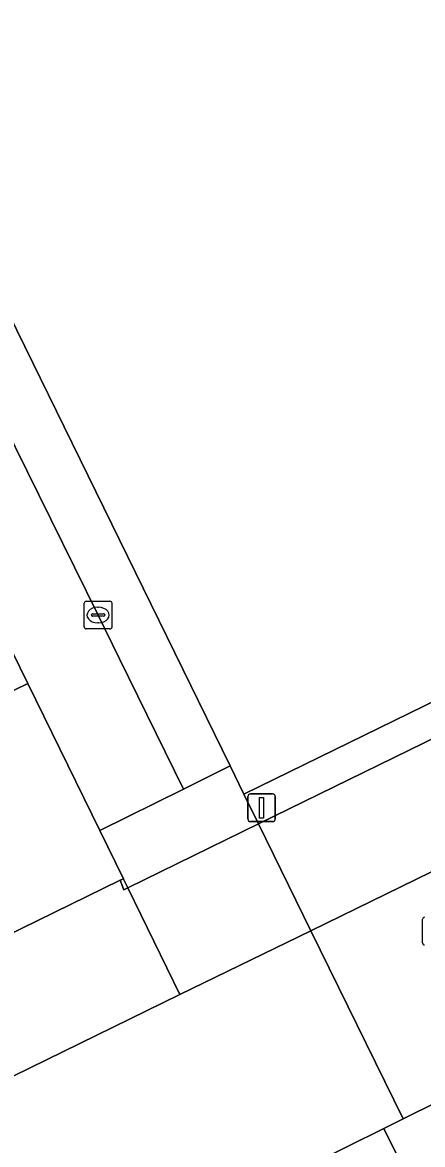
# Model space of a CAD drawing. Extents: x 160455 to 162082, y 388339 to 389736.
# Drawn here: x 160928.42 to 160942.82, y 388835.68 to 388876.1 of the extents above; entities that cross this region are included whole.
import ezdxf

# ---------------------------------------------------------------- set-up
doc = ezdxf.new("R2010")
doc.units = 0
for name, color, linetype in [('IMGEO_Erf', 7, 'Continuous'), ('IMGEO_Kolk', 7, 'Continuous'), ('IMGEO_Lichtmast', 7, 'Continuous'), ('IMGEO_Pand', 7, 'Continuous'), ('IMGEO_Pand_overbouw', 7, 'Continuous'), ('IMGEO_Parkeervlak_open', 7, 'Continuous'), ('IMGEO_Rijbaan_lokaal_open', 7, 'Continuous'), ('IMGEO_Rioolput', 7, 'Continuous'), ('IMGEO_Voetpad_open', 7, 'Continuous')]:
    doc.layers.add(name, color=color, linetype=linetype)

msp = doc.modelspace()

# ---------------------------------------------------------------- linework, layer by layer
at = {"layer": 'IMGEO_Erf'}
msp.add_lwpolyline([(160915.863, 388878.268), (160918.412, 388873.073), (160920.967, 388867.868), (160921.015, 388867.771), (160923.509, 388868.995), (160924.985, 388865.987), (160922.489, 388864.762), (160922.98, 388863.761), (160923.514, 388862.672), (160926.01, 388863.898), (160927.526, 388860.807), (160925.03, 388859.582), (160926.062, 388857.485), (160928.611, 388852.291), (160931.211, 388846.994), (160934.213, 388848.489), (160931.912, 388853.181), (160931.141, 388854.754), (160927.733, 388861.671), (160924.126, 388869.078), (160923.641, 388870.07), (160913.523, 388890.752)], dxfattribs=at)
at = {"layer": 'IMGEO_Kolk'}
for p, q in [((160930.642, 388854.329), (160930.642, 388855.181)), ((160930.717, 388855.255), (160931.569, 388855.255)), ((160931.13, 388855.035), (160931.155, 388855.035)), ((160931.643, 388855.181), (160931.643, 388854.329)), ((160930.901, 388854.749), (160930.901, 388854.761)), ((160931.339, 388854.712), (160930.941, 388854.712)), ((160930.944, 388854.798), (160931.342, 388854.798)), ((160931.385, 388854.761), (160931.385, 388854.749)), ((160931.569, 388854.255), (160930.717, 388854.255)), ((160931.153, 388854.475), (160931.128, 388854.475))]:
    msp.add_line(p, q, dxfattribs=at)
for points in [[(160930.642, 388854.329), (160930.642, 388855.181)], [(160930.717, 388855.255), (160931.569, 388855.255)], [(160931.643, 388855.181), (160931.643, 388854.329)], [(160931.569, 388854.255), (160930.717, 388854.255)]]:
    msp.add_lwpolyline(points, dxfattribs=at)
for centre, radius, start, end in [((160930.719, 388855.179), 0.0765, 91.552, 178.448), ((160930.719, 388855.179), 0.0765, 91.552, 178.448), ((160931.567, 388855.179), 0.0765, 1.552, 88.448), ((160931.567, 388855.179), 0.0765, 1.552, 88.448), ((160930.941, 388854.758), 0.0403, 85.8775, 175.7526), ((160930.938, 388854.748), 0.0366, 178.938, 274.7102), ((160931.342, 388854.755), 0.043, 264.8664, 352.4533), ((160931.346, 388854.76), 0.0386, 1.7309, 96.639), ((160930.719, 388854.331), 0.0765, 181.552, 268.448), ((160930.719, 388854.331), 0.0765, 181.552, 268.448), ((160931.567, 388854.331), 0.0765, 271.552, 358.448), ((160931.567, 388854.331), 0.0765, 271.552, 358.448)]:
    msp.add_arc(centre, radius, start, end, dxfattribs=at)
for centre, major_axis, ratio, start_param, end_param in [((160931.129, 388854.755), (-0.387, 0.002), 0.722429, 4.712389, 7.853982), ((160931.154, 388854.755), (-0.39, 0.002), 0.717154, 1.570796, 4.712389)]:
    msp.add_ellipse(centre, major_axis=major_axis, ratio=ratio, start_param=start_param, end_param=end_param, dxfattribs=at)
at = {"layer": 'IMGEO_Lichtmast'}
for p, q in [((160936.533, 388847.414), (160936.533, 388848.214)), ((160936.533, 388848.214), (160936.533, 388847.414)), ((160936.633, 388848.314), (160937.423, 388848.314)), ((160937.423, 388848.314), (160936.633, 388848.314)), ((160937.523, 388848.214), (160937.523, 388847.414)), ((160937.523, 388847.414), (160937.523, 388848.214)), ((160937.423, 388847.314), (160936.633, 388847.314)), ((160936.633, 388847.314), (160937.423, 388847.314))]:
    msp.add_line(p, q, dxfattribs=at)
msp.add_lwpolyline([(160936.953, 388848.189), (160937.103, 388848.189), (160937.103, 388847.439), (160936.953, 388847.439), (160936.953, 388848.189)], dxfattribs=at)
for centre, start, end in [((160936.633, 388848.214), 90, 180), ((160936.633, 388848.214), 90, 180), ((160937.423, 388848.214), 0, 90), ((160937.423, 388848.214), 360, 90), ((160936.633, 388847.414), 180, 270), ((160936.633, 388847.414), 180, 270), ((160937.423, 388847.414), 270, 0), ((160937.423, 388847.414), 270, 0)]:
    msp.add_arc(centre, 0.1, start, end, dxfattribs=at)
at = {"layer": 'IMGEO_Pand'}
for points in [[(160946.404, 388883.487), (160945.527, 388885.278), (160948.262, 388886.604), (160943.082, 388897.181), (160942.472, 388898.428), (160942.027, 388899.36), (160941.582, 388900.27), (160936.655, 388897.846), (160932.67, 388906.09), (160912.86, 388896.392), (160935.895, 388849.326), (160936.395, 388848.304), (160945.056, 388852.538), (160946.265, 388853.123), (160947.36, 388853.658), (160948.706, 388850.914), (160952.208, 388852.636), (160953.666, 388853.353), (160959.714, 388856.328)], [(160928.611, 388852.291), (160926.062, 388857.485), (160916.676, 388852.879), (160915.85, 388852.474), (160916.875, 388850.374), (160917.702, 388850.778), (160917.988, 388850.194), (160918.273, 388849.61), (160919.121, 388847.874), (160919.199, 388847.714)], [(160931.211, 388846.994), (160928.611, 388852.291), (160919.199, 388847.714), (160918.372, 388847.312), (160919.429, 388845.169), (160920.254, 388845.576), (160920.83, 388844.406), (160921.679, 388842.68), (160920.854, 388842.274), (160920.989, 388841.998), (160921.69, 388840.571), (160921.836, 388840.253), (160931.937, 388845.204), (160932.059, 388845.253)]]:
    msp.add_lwpolyline(points, close=True, dxfattribs=at)
at = {"layer": 'IMGEO_Pand_overbouw'}
msp.add_lwpolyline([(160921.836, 388840.253), (160923.89, 388836.097), (160934.087, 388841.092), (160932.217, 388844.929), (160932.059, 388845.253), (160931.937, 388845.204)], close=True, dxfattribs=at)
at = {"layer": 'IMGEO_Parkeervlak_open'}
for points in [[(160945.58, 388851.469), (160936.92, 388847.231), (160938.807, 388843.376), (160947.467, 388847.617)], [(160936.92, 388847.231), (160932.217, 388844.929), (160934.087, 388841.092), (160938.807, 388843.376)], [(160932.217, 388844.929), (160932.069, 388844.856), (160931.937, 388845.204), (160921.836, 388840.253), (160923.89, 388836.097), (160934.087, 388841.092)], [(160943.632, 388831.78), (160948.078, 388833.964), (160946.08, 388837.986), (160945.885, 388838.47), (160942.121, 388836.604), (160941.424, 388836.258)], [(160941.424, 388836.258), (160938.81, 388834.962), (160926.592, 388828.954), (160918.742, 388825.059), (160919.454, 388823.611), (160920.946, 388820.577), (160929.409, 388824.776), (160927.367, 388828.96), (160937.578, 388833.957), (160939.61, 388829.793), (160943.632, 388831.78)]]:
    msp.add_lwpolyline(points, close=True, dxfattribs=at)
at = {"layer": 'IMGEO_Rijbaan_lokaal_open'}
msp.add_lwpolyline([(160953.303, 388835.701), (160947.467, 388847.617), (160938.807, 388843.376), (160942.121, 388836.604), (160945.885, 388838.47), (160946.08, 388837.986)], dxfattribs=at)
msp.add_lwpolyline([(160915.39, 388831.945), (160918.742, 388825.059), (160926.592, 388828.954), (160938.81, 388834.962), (160941.424, 388836.258), (160942.121, 388836.604), (160938.807, 388843.376), (160934.087, 388841.092), (160923.89, 388836.097)], close=True, dxfattribs=at)
at = {"layer": 'IMGEO_Rioolput'}
msp.add_line((160942.823, 388842.945), (160942.823, 388843.797), dxfattribs=at)
msp.add_lwpolyline([(160942.823, 388842.945), (160942.823, 388843.797)], dxfattribs=at)
for centre, start, end in [((160942.9, 388843.795), 91.552, 178.448), ((160942.9, 388843.795), 91.552, 178.448), ((160942.9, 388842.947), 181.552, 268.448), ((160942.9, 388842.947), 181.552, 268.448)]:
    msp.add_arc(centre, 0.0765, start, end, dxfattribs=at)
at = {"layer": 'IMGEO_Voetpad_open'}
for points in [[(160912.86, 388896.392), (160911.106, 388895.713), (160913.523, 388890.752), (160923.641, 388870.07), (160924.126, 388869.078), (160927.733, 388861.671), (160931.141, 388854.754), (160931.912, 388853.181), (160934.213, 388848.489), (160935.895, 388849.326)], [(160936.92, 388847.231), (160945.58, 388851.469), (160945.056, 388852.538), (160936.395, 388848.304)], [(160936.92, 388847.231), (160936.395, 388848.304), (160935.895, 388849.326), (160934.213, 388848.489), (160931.211, 388846.994), (160932.059, 388845.253), (160931.937, 388845.204), (160932.069, 388844.856), (160932.217, 388844.929)]]:
    msp.add_lwpolyline(points, close=True, dxfattribs=at)

doc.saveas('drawing.dxf')
